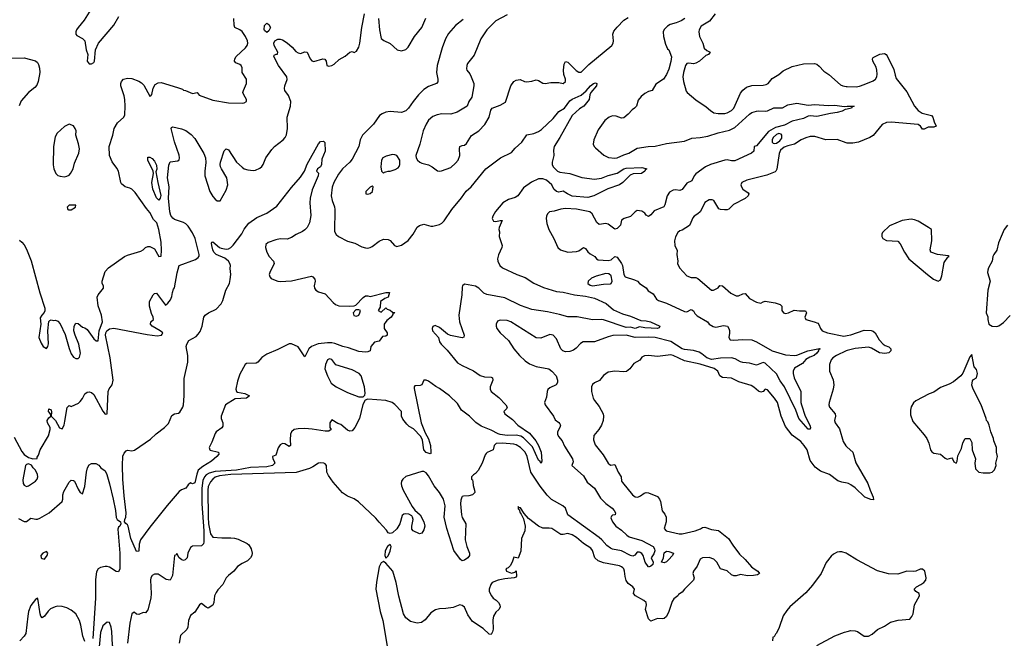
# Model space of a CAD drawing. Header units: inches. Extents: x 1384664 to 1536621, y 460766 to 646467.
# Tile 405 of 488: x 1442630 to 1451398, y 621332 to 626839. Entities that reach past the tile are written whole.
import ezdxf

# ---------------------------------------------------------------- set-up
doc = ezdxf.new("R2010")
doc.units = ezdxf.units.IN
doc.header["$MEASUREMENT"] = 0
doc.layers.add('B4642', color=7, linetype='Continuous')
doc.layers.add('B4652', color=7, linetype='Continuous')

msp = doc.modelspace()

# ---------------------------------------------------------------- linework, layer by layer
at = {"layer": 'B4642', "color": 5}
for points, elevation in [([(1442581.7, 623121.7), (1442650, 622994.8), (1442670, 622967.7), (1442710, 622940.7), (1442730, 622934.8), (1442748.7, 622931.3), (1442786, 622934), (1442786, 622946), (1442798, 622962), (1442814, 623010), (1442886.8, 623133.2), (1442902, 623190), (1442900.9, 623210), (1442877.6, 623250), (1442874, 623270), (1442890, 623294.8), (1442909, 623310), (1442906, 623330), (1442888.2, 623350), (1442890, 623376.3), (1442910, 623366), (1442913.7, 623346.3), (1442910.6, 623310), (1442950.2, 623270), (1442984.9, 623204.9), (1443010, 623197.1), (1443025.1, 623230), (1443033.5, 623266.5), (1443051.8, 623388.2), (1443070, 623404), (1443090, 623394.8), (1443153.4, 623426.6), (1443170, 623440.7), (1443190, 623468.2), (1443211, 623509), (1443230, 623522.4), (1443250, 623526.7), (1443270, 623521.3), (1443290, 623501.1), (1443370, 623353), (1443390, 623327.7), (1443409.3, 623330.7), (1443419.3, 623530), (1443426.1, 623553.9), (1443452.7, 623587.3), (1443461.3, 623630), (1443437.4, 623830), (1443395.4, 624030), (1443396.2, 624050), (1443405.6, 624070), (1443430, 624087.2), (1443470, 624093.8), (1443764.8, 624035.2), (1443854.8, 624025.2), (1443894, 624030), (1443900.2, 624039.8), (1443905.2, 624050), (1443882, 624070), (1443809.6, 624110), (1443796.2, 624130), (1443797.2, 624150), (1443821.2, 624170), (1443819.6, 624190), (1443804.9, 624224.9), (1443787.4, 624290), (1443787.6, 624330), (1443820.3, 624390), (1443830, 624400.8), (1443850, 624405.5), (1443910, 624320.3), (1443930, 624299.1), (1443950, 624314.4), (1443974.6, 624345.4), (1443984.9, 624375.1), (1443990, 624412), (1444000.2, 624439.8), (1444010, 624452), (1444033, 624587), (1444049.6, 624650), (1444196, 624704), (1444219.2, 624720.8), (1444227.3, 624732.7), (1444227.5, 624750), (1444193.1, 624890), (1444170, 624941.2), (1444130, 625001.4), (1444110, 625021.1), (1444090, 625032.7), (1444010, 625061.1), (1443993.3, 625073.3), (1443977, 625097), (1443967.6, 625127.6), (1443956.2, 625250), (1443960.9, 625350), (1443946.7, 625430), (1443957, 625543), (1443970, 625572.9), (1444038, 625582), (1444049.7, 625590.3), (1444054, 625610), (1444050, 625633.2), (1444008.3, 625751.7), (1443979.5, 625870), (1443981.6, 625878.4), (1443994, 625886), (1444070, 625867.4), (1444110, 625851.4), (1444157.4, 625817.4), (1444190, 625780.3), (1444269.2, 625649.2), (1444285.7, 625610), (1444289.1, 625569.1), (1444279.3, 625490), (1444279.3, 625450), (1444324.7, 625310), (1444350, 625265.5), (1444370, 625240.5), (1444390, 625225.5), (1444414.8, 625225.2), (1444470, 625322), (1444483.5, 625370), (1444473.7, 625430), (1444428.6, 625510), (1444419.2, 625530), (1444416.8, 625550), (1444419.1, 625570), (1444449.7, 625670.3), (1444458.9, 625681.1), (1444470, 625690.7), (1444490, 625680.7), (1444561.3, 625570), (1444610, 625524.9), (1444630, 625512.2), (1444662.5, 625502.5), (1444710, 625497), (1444730, 625500.3), (1444770, 625518.4), (1444787.2, 625532.8), (1444799.6, 625550), (1444822.6, 625610), (1444875.5, 625684.5), (1444899.7, 625710), (1444976.9, 625770), (1444994.7, 625790), (1445006.3, 625813.7), (1445016.4, 625870), (1445010.8, 625970), (1445040.5, 626070), (1445045.1, 626110), (1445025.3, 626165.3), (1444992.7, 626210), (1444987.9, 626227.9), (1444991.1, 626250), (1445012.1, 626307.9), (1445009.8, 626330), (1444935.4, 626430), (1444894, 626510), (1444896.4, 626523.6), (1444912.7, 626532.7), (1444927.3, 626532.7), (1444928.7, 626550), (1444895.8, 626610), (1444894.5, 626630), (1444903.1, 626650), (1444930, 626665.8), (1444950, 626667.1), (1444970, 626661.1), (1445013.3, 626633.3), (1445055.8, 626595.7), (1445090, 626556.9), (1445110, 626543.2), (1445130, 626538.9), (1445170, 626552.8), (1445188.8, 626548.8), (1445216.9, 626490), (1445232.1, 626472.1), (1445250, 626466.9), (1445330, 626490.3), (1445347.9, 626487.9), (1445360.7, 626470), (1445366.8, 626430), (1445384.1, 626424.1), (1445410, 626430.4), (1445430, 626442), (1445476.2, 626483.8), (1445530, 626515.8), (1445570, 626550.6), (1445590, 626554.8), (1445610, 626546.8), (1445630, 626558), (1445650, 626595.8), (1445659.4, 626630), (1445676.1, 626770), (1445700.1, 626890)], 740), ([(1443263.8, 626930), (1443204.8, 626835.2), (1443150.6, 626770), (1443137.3, 626750), (1443130.8, 626730), (1443131, 626710), (1443139.8, 626699.8), (1443190, 626671.3), (1443211, 626650), (1443222.8, 626570), (1443236, 626530), (1443231, 626470), (1443250, 626446), (1443270, 626446), (1443290, 626458), (1443296, 626470), (1443305.2, 626570), (1443332.7, 626630), (1443470, 626790.8), (1443513.5, 626866.5)], 780), ([(1448823.1, 626890), (1448772.7, 626827.3), (1448697.3, 626782.7), (1448681.3, 626750), (1448678.9, 626730), (1448683.2, 626690), (1448713.1, 626630), (1448726.1, 626586.1), (1448750, 626564), (1448778, 626550), (1448762.8, 626530), (1448740.7, 626519.3), (1448682.6, 626470), (1448650, 626450.9), (1448630, 626447.4), (1448590, 626452.7), (1448576, 626450), (1448570, 626448), (1448558, 626430), (1448540.2, 626370), (1448535.6, 626330), (1448540.3, 626290), (1448564.2, 626204.2), (1448572.7, 626190), (1448650, 626124.9), (1448743.6, 626063.6), (1448780.7, 626030), (1448810, 626010.5), (1448850, 626003.1), (1448910, 626004), (1448930, 626009.1), (1448969.5, 626030), (1448990, 626050.4), (1449050, 626184.6), (1449070, 626211.4), (1449102.7, 626237.3), (1449150, 626253.8), (1449250, 626256.1), (1449278.3, 626261.7), (1449294.7, 626270), (1449330, 626317), (1449389.8, 626350.2), (1449430, 626383.6), (1449510, 626422), (1449610, 626444.7), (1449708.9, 626448.9), (1449730, 626442), (1449750, 626426.7), (1449790, 626382), (1449835.5, 626350), (1449940.4, 626260.4), (1449958.8, 626250), (1449990, 626243.9), (1450000, 626243.6)], 780), ([(1442630, 624875.8), (1442650, 624859), (1442670, 624833.4), (1442690, 624795.8), (1442731.6, 624691.6), (1442809, 624409), (1442852.9, 624270), (1442853.8, 624246.2), (1442848.8, 624231.2), (1442828.2, 624210), (1442813.8, 624186.2), (1442818, 624130), (1442802, 624010), (1442820.2, 623960.3), (1442840.7, 623930), (1442870, 623910.7), (1442881.6, 623930), (1442885.6, 623954.4), (1442881, 624070), (1442890, 624152), (1442898, 624162), (1442910, 624166.8), (1442930, 624160.7), (1442950, 624162.8), (1442970, 624154), (1442990, 624130.6), (1443036.4, 624036.4), (1443070, 623910.6), (1443090, 623864.4), (1443110, 623834.9), (1443130, 623822.4), (1443150, 623821.6), (1443164, 623836), (1443171.4, 623870), (1443156.5, 623950), (1443123.5, 624030), (1443113, 624070), (1443114, 624110), (1443130, 624138.8), (1443150, 624133.4), (1443190, 624100.7), (1443210, 624096), (1443230, 624082), (1443290, 623999.5), (1443310, 623979.5), (1443330, 623978.8), (1443339, 624070), (1443368.7, 624150), (1443358.4, 624210), (1443329.1, 624290.9), (1443318.8, 624370), (1443328.9, 624391.1), (1443375.6, 624450), (1443377.2, 624470), (1443365.2, 624490), (1443365.2, 624510), (1443390, 624598), (1443422, 624630), (1443564, 624730), (1443590, 624744), (1443710, 624778.8), (1443730, 624791), (1443750, 624811.3), (1443770, 624821), (1443790, 624821), (1443830, 624798.8), (1443870, 624730.8), (1443890, 624734.8), (1443893.7, 624786.3), (1443890, 624859), (1443870, 624971.8), (1443850.9, 625030), (1443821, 625061), (1443790, 625122.6), (1443759.3, 625159.3), (1443660, 625300), (1443630, 625329.7), (1443610, 625339.6), (1443569.7, 625349.7), (1443537.5, 625377.5), (1443529.7, 625390), (1443511.1, 625490), (1443496.6, 625516.6), (1443453.1, 625573.1), (1443429.8, 625630), (1443427.8, 625710), (1443459.8, 625810), (1443472.3, 625870), (1443500.3, 625919.7), (1443558, 625970), (1443567.5, 625992.5), (1443569.7, 626070), (1443565.7, 626130), (1443560.4, 626160.4), (1443529.6, 626250), (1443529.6, 626270.4), (1443536, 626290), (1443555.3, 626310), (1443590, 626317.1), (1443630, 626315.5), (1443690, 626292.4), (1443715.8, 626275.8), (1443735, 626255), (1443790, 626159.1), (1443798.4, 626161.6), (1443807.3, 626172.7), (1443819.8, 626230), (1443838, 626262), (1443862.4, 626277.6), (1443890, 626281.4), (1444035.9, 626235.9), (1444079.2, 626219.2), (1444090, 626210.5), (1444107.7, 626207.7), (1444170, 626182), (1444210, 626191), (1444227.5, 626167.5), (1444350, 626123.5), (1444490, 626098.4), (1444610, 626095.8), (1444630, 626098.4), (1444649.3, 626110), (1444649.6, 626130), (1444625.6, 626170), (1444618.7, 626190), (1444623, 626210), (1444649.7, 626270), (1444651.1, 626310), (1444612.8, 626370), (1444611, 626410), (1444603, 626430), (1444590, 626440.4), (1444554.2, 626454.2), (1444542.3, 626470), (1444545.8, 626490), (1444558.4, 626510), (1444641.6, 626590), (1444656.5, 626610), (1444662.6, 626630), (1444659.1, 626650), (1444640.2, 626690), (1444610, 626735.1), (1444590, 626749.8), (1444545.6, 626770), (1444538.7, 626790), (1444538, 626850)], 760), ([(1446579.9, 626840.1), (1446510, 626786), (1446450, 626717.4), (1446421.6, 626670), (1446391.3, 626588.7), (1446346.4, 626430), (1446342.8, 626370), (1446354.9, 626310), (1446354.1, 626285.9), (1446340.7, 626270), (1446270, 626243.8), (1446230, 626218), (1446180.7, 626170), (1446133.6, 626110), (1446094, 626050), (1446070, 626028), (1446030, 626013), (1445930, 626020.4), (1445890, 626015.6), (1445858, 626002), (1445834.8, 625985.2), (1445781.1, 625910), (1445682.3, 625810), (1445661.5, 625770), (1445649.1, 625710), (1445590, 625598.7), (1445570, 625569.7), (1445503.7, 625510), (1445470, 625462.7), (1445428.8, 625390), (1445413.2, 625346.8), (1445404.7, 625270), (1445413, 625230), (1445434, 625174), (1445436.9, 625150), (1445432.2, 624952.2), (1445447.2, 624927.2), (1445470, 624908.2), (1445550, 624868.2), (1445616, 624850), (1445677.1, 624817.1), (1445710, 624806.8), (1445730, 624804.9), (1445750, 624810.6), (1445770, 624820.5), (1445832.2, 624867.8), (1445870, 624884.9), (1445910, 624882), (1445930, 624872.4), (1445967.6, 624827.6), (1445990, 624820.4), (1446030, 624833.1), (1446090, 624874.4), (1446134.2, 624930), (1446168.8, 624991.2), (1446190, 625008.4), (1446230, 625018.4), (1446290, 625000.4), (1446310, 625000.5), (1446370, 625017.1), (1446390, 625028.2), (1446410, 625048), (1446479.3, 625150), (1446565.9, 625254.1), (1446606.5, 625313.5), (1446650.8, 625350), (1446779.7, 625510), (1446911.8, 625610), (1447010, 625656.4), (1447043.5, 625696.5), (1447100.7, 625750), (1447147.3, 625812.7), (1447210, 625824.5), (1447250, 625843.5), (1447277.1, 625862.9), (1447382, 625958), (1447430, 626021.3), (1447480.4, 626050), (1447530, 626117.6), (1447550, 626132.2), (1447631.5, 626168.5), (1447674.5, 626205.5), (1447713.6, 626250), (1447739.5, 626270), (1447756.7, 626276.7), (1447770.4, 626270.4), (1447765.5, 626250), (1447717.3, 626190), (1447708.5, 626171.5), (1447700.7, 626130), (1447653, 626070), (1447615.1, 626044.9), (1447550, 625985.6), (1447441.1, 625790), (1447390.3, 625710), (1447383, 625677), (1447387, 625630), (1447370.4, 625570), (1447372.4, 625550), (1447381.3, 625530), (1447419.5, 625490), (1447440.4, 625480.4), (1447530, 625468.4), (1447635.6, 625435.6), (1447750, 625419.1), (1447810, 625427.1), (1447870, 625451.6), (1447950, 625473.7), (1448009.8, 625510), (1448030, 625517.3), (1448170, 625523.9), (1448214, 625510), (1448200.6, 625499.4), (1448196.4, 625490), (1448167.7, 625470), (1448094.5, 625465.5), (1448066.3, 625453.7), (1448002, 625390), (1447970.6, 625369.4), (1447866.4, 625333.6), (1447743.2, 625270), (1447690, 625256.9), (1447550, 625268.7), (1447507.7, 625287.7), (1447470, 625312.3), (1447430, 625302.9), (1447410, 625308.4), (1447387.8, 625330), (1447369.8, 625370), (1447322.5, 625410), (1447290, 625423.8), (1447250, 625423.7), (1447186.6, 625393.4), (1447116.7, 625343.3), (1447066.7, 625270), (1447043.8, 625256.2), (1446981.7, 625238.3), (1446932.1, 625207.9), (1446868.1, 625132), (1446843, 625090), (1446838.2, 625070), (1446850, 625046.2), (1446870, 625043.2), (1446910, 625052.8), (1446926.8, 625050), (1446899.6, 624990), (1446897.6, 624970), (1446902, 624950), (1446898.8, 624910), (1446928, 624830), (1446924.9, 624810), (1446893.1, 624746.9), (1446883.7, 624710), (1446887, 624690), (1446905.7, 624650), (1446930, 624630.3), (1447057.1, 624570), (1447130, 624543), (1447210, 624494.3), (1447295.4, 624455.4), (1447410, 624420.9), (1447470, 624413.2), (1447570, 624388.5), (1447670, 624377.1), (1447750, 624359.1), (1447852.7, 624312.7), (1447917.6, 624257.6), (1447999.5, 624219.5), (1448070, 624201.3), (1448162.4, 624162.4), (1448210, 624158.8), (1448248.5, 624150), (1448330.3, 624109.7), (1448324.7, 624095.3), (1448310.7, 624089.3), (1448196.8, 624096.8), (1448150, 624104.5), (1448110, 624089.7), (1448070, 624101.2), (1448030, 624099.7), (1447830, 624168.5), (1447810, 624171.3), (1447730, 624165.8), (1447593.1, 624193.1), (1447510, 624193.8), (1447435.9, 624215.9), (1447330, 624239.3), (1447190, 624258.3), (1447090, 624294.7), (1446950, 624361.9), (1446790, 624391.7), (1446764.4, 624404.4), (1446718.3, 624450), (1446690, 624466.3), (1446590, 624485.1), (1446573, 624470), (1446570, 624458), (1446566.7, 624390), (1446541, 624210), (1446545.4, 624150), (1446588, 624032), (1446585.8, 624014.2), (1446570, 624006.6), (1446466.3, 624026.3), (1446440.1, 624040.1), (1446370, 624098), (1446330, 624115.3), (1446310, 624108), (1446302.8, 624090), (1446304.9, 624070), (1446358.8, 624010), (1446370, 623972), (1446384, 623950), (1446437.5, 623897.5), (1446530, 623785.7), (1446570, 623759.3), (1446672, 623712), (1446730.4, 623670.4), (1446770, 623658.4), (1446830, 623656), (1446840.5, 623650), (1446843.6, 623630), (1446819.7, 623570), (1446819.2, 623550), (1446830, 623530.4), (1446896.1, 623476.1), (1446959.5, 623410), (1446970.5, 623390), (1446965.2, 623374.8), (1446941, 623350), (1446951, 623330), (1447018.9, 623278.9), (1447066.4, 623230), (1447170, 623158.6), (1447227.1, 623090), (1447251.3, 623050), (1447274, 622990), (1447280.7, 622910), (1447274, 622890), (1447269.8, 622889.8), (1447264.9, 622904.9), (1447250, 622919.3), (1447196.9, 623036.9), (1447117.1, 623117.1), (1447092.2, 623132.2), (1447050, 623141.9), (1446970, 623137.2), (1446910, 623145.4), (1446890, 623152.2), (1446830, 623186), (1446739.8, 623219.8), (1446692.8, 623252.8), (1446636.5, 623310), (1446563.6, 623363.6), (1446530, 623423.2), (1446458.2, 623490), (1446370, 623556), (1446334.5, 623574.5), (1446270, 623622.4), (1446248.6, 623631.4), (1446230, 623629), (1446210, 623589.4), (1446196.5, 623583.5), (1446150, 623578.4), (1446143.1, 623570), (1446143, 623557), (1446206.7, 623250), (1446242.2, 623162.2), (1446270, 623107.7), (1446287.2, 623050), (1446292.1, 622987.9), (1446290, 622978), (1446284.7, 622975.3), (1446250, 622985.7), (1446230, 623009.5), (1446216.4, 623096.4), (1446202.3, 623130), (1446136.2, 623196.2), (1446098.9, 623218.9), (1446078, 623238), (1446042.7, 623282.7), (1446029, 623310), (1446029.3, 623350), (1445970, 623413.7), (1445946, 623430), (1445890, 623448.3), (1445730, 623462), (1445707.9, 623452.1), (1445686.1, 623413.9), (1445657.6, 623290), (1445615.3, 623210), (1445590, 623179.7), (1445570, 623176.9), (1445550, 623185.1), (1445490, 623235.3), (1445464, 623244), (1445410, 623278), (1445392, 623250), (1445392, 623210), (1445404.7, 623190), (1445383.5, 623176.5), (1445350, 623175.1), (1445234.1, 623194.1), (1445170, 623199.5), (1445110, 623196.5), (1445074.9, 623190), (1445050, 623170.8), (1445043.2, 623150), (1445039.6, 623099.6), (1445042.8, 623050), (1445030, 623040.9), (1444990, 623064.4), (1444970, 623066), (1444950, 623053), (1444932.8, 623027.2), (1444910, 622963.7), (1444881, 622950), (1444883, 622930), (1444896.3, 622910), (1444901.6, 622890), (1444880.5, 622870), (1444830, 622859.1), (1444686.3, 622853.7), (1444560.4, 622830), (1444370, 622815.9), (1444317.6, 622802.4), (1444290, 622786.4), (1444275.3, 622770), (1444261.8, 622738.2), (1444250.9, 622669.1), (1444252.1, 622530), (1444270.1, 622289.9), (1444270.1, 622189.9), (1444266.4, 622173.6), (1444250, 622154), (1444170, 622152.3), (1444150, 622141.2), (1444127.3, 622090), (1444120.5, 622050), (1444104.7, 622030), (1444090, 622025.6), (1444075.3, 622030), (1444049.4, 622049.4), (1444030, 622086), (1444024.7, 622075.3), (1444010, 622068), (1443990.2, 621889.8), (1443970, 621849.3), (1443934.5, 621854.5), (1443864, 621904), (1443830, 621902.7), (1443810, 621892.7), (1443798.8, 621870), (1443795.5, 621850), (1443801.3, 621730), (1443798, 621690), (1443770, 621586.6), (1443750, 621558), (1443730, 621562), (1443690, 621543.6), (1443670, 621548), (1443650, 621565.4), (1443629.7, 621550.3), (1443611.6, 621468.4), (1443591.7, 621288.3)], 740), ([(1445825, 626850), (1445834.7, 626750), (1445850, 626671), (1445873.7, 626653.7), (1445930, 626626), (1445990.5, 626570.5), (1446030, 626560.7), (1446070, 626573), (1446090, 626594.9), (1446146.2, 626690), (1446209.8, 626770), (1446246.6, 626853.4)], 740), ([(1446970, 626881.3), (1446870, 626829.6), (1446790, 626749.6), (1446737, 626670), (1446676.3, 626523.7), (1446619.1, 626450), (1446610.7, 626430), (1446610, 626402), (1446613.4, 626390), (1446638, 626358), (1446651.5, 626331.5), (1446673.4, 626270), (1446674.9, 626250), (1446657.1, 626150), (1446630.6, 626110), (1446614, 626070), (1446525.1, 626014.9), (1446470, 625998.7), (1446390, 626000.7), (1446346.9, 625993.1), (1446310, 625978), (1446270, 625943.7), (1446248.8, 625910), (1446222.4, 625850), (1446192.7, 625730), (1446158.8, 625630), (1446161, 625610), (1446171.3, 625590), (1446192, 625570), (1446210, 625561), (1446270, 625547.7), (1446302.8, 625530), (1446350, 625494), (1446370, 625490.7), (1446386.3, 625493.7), (1446470, 625524), (1446510, 625560.7), (1446533.6, 625590), (1446549.7, 625630.3), (1446546.3, 625690), (1446550, 625710.6), (1446570, 625720.5), (1446590, 625723), (1446610, 625738), (1446653.1, 625806.9), (1446718, 625850), (1446772.5, 625907.5), (1446809.6, 625970), (1446826.6, 626033.4), (1446837.2, 626050), (1446910, 626077.6), (1446956.3, 626103.7), (1447002.4, 626250), (1447030, 626290.3), (1447050, 626302), (1447087.9, 626307.9), (1447124.7, 626290), (1447147, 626287), (1447189.5, 626290.5), (1447230, 626302.8), (1447250, 626298.8), (1447290, 626274), (1447310, 626270.7), (1447361.2, 626278.8), (1447430, 626279.3), (1447470, 626270.6), (1447490.9, 626290), (1447489.6, 626310), (1447475.4, 626350), (1447473.3, 626390), (1447477.8, 626442.2), (1447490, 626466), (1447510, 626459.7), (1447530, 626444.2), (1447585.7, 626385.7), (1447610, 626373), (1447630, 626372.1), (1447698.9, 626441.1), (1447902.1, 626610), (1447914.9, 626630), (1447918.9, 626650), (1447912.8, 626710), (1447922.3, 626737.8), (1447950, 626773.4), (1448010, 626833.4), (1448050, 626859.1)], 760), ([(1448553.4, 626850), (1448520.5, 626830), (1448476.3, 626810), (1448423.5, 626796.5), (1448398.6, 626781.4), (1448369.3, 626750.7), (1448359.6, 626730), (1448362.6, 626690), (1448381.4, 626621.4), (1448400.2, 626580.2), (1448410, 626570.3), (1448433, 626507), (1448430, 626468), (1448410, 626398), (1448390.4, 626350), (1448362, 626310), (1448296.3, 626263.7), (1448261, 626210), (1448230, 626201), (1448197.4, 626182.6), (1448164, 626156), (1448138, 626122), (1448123.1, 626070), (1448106, 626050), (1448084.1, 626035.9), (1448050, 625999.1), (1448010, 625966.3), (1447990, 625961.3), (1447940.7, 625980.7), (1447910, 625983.2), (1447878, 625970), (1447839.8, 625940.2), (1447782.8, 625857.2), (1447743.8, 625770), (1447735.5, 625730), (1447744.9, 625710), (1447757.2, 625697.2), (1447833, 625633), (1447873, 625613), (1447930, 625605.2), (1447950, 625609), (1448010, 625636.5), (1448053.2, 625650), (1448130, 625695.5), (1448228, 625710), (1448288.3, 625711.7), (1448390, 625735.5), (1448550, 625758.3), (1448616.9, 625783.1), (1448690, 625789.5), (1448758.5, 625801.5), (1448850, 625831.8), (1448950, 625854.6), (1448999.5, 625880.5), (1449130, 625998.2), (1449150, 626011.5), (1449190, 626024.9), (1449210, 626029.1), (1449270, 626024.9), (1449290, 626029.2), (1449345.8, 626054.2), (1449424.1, 626055.9), (1449470, 626080.4), (1449550, 626094.6), (1449650, 626079.2), (1449710, 626083.2), (1449830, 626074.8), (1449890, 626078), (1449972.5, 626067.5), (1450000, 626068.3)], 760), ([(1442550, 626496.5), (1442670, 626499.5), (1442770, 626474), (1442790, 626457.3), (1442799.2, 626439.2), (1442806.9, 626406.9), (1442808.5, 626370), (1442794.4, 626290), (1442783.1, 626256.9), (1442764.5, 626235.5), (1442710, 626189.6), (1442644.7, 626115.3), (1442626.3, 626073.7)], 760), ([(1450000, 626043.2), (1449980.3, 626039.7), (1449954.3, 626025.7), (1449910, 626011.5), (1449850, 626003.8), (1449730, 625978.1), (1449670, 625983.8), (1449650, 625979.3), (1449610, 625958.6), (1449510, 625935.9), (1449439.8, 625900.2), (1449359.4, 625880.6), (1449297.4, 625842.6), (1449190, 625716), (1449172, 625710), (1449168.9, 625670), (1449147.7, 625650), (1448997.2, 625582.8), (1448970, 625581.3), (1448931.4, 625591.4), (1448910, 625587.8), (1448782.4, 625550), (1448737, 625530), (1448652.2, 625467.8), (1448637.5, 625450), (1448614.1, 625405.9), (1448570, 625382.4), (1448530, 625328), (1448510, 625319.7), (1448470, 625325.1), (1448450, 625322.4), (1448417.2, 625302.8), (1448397, 625270), (1448374.9, 625190), (1448366, 625174), (1448281.3, 625138.7), (1448250, 625102.9), (1448230, 625087), (1448210, 625098), (1448195.8, 625115.8), (1448170, 625133.6), (1448130, 625139.6), (1448110, 625127.3), (1448070, 625086.6), (1448012, 625070), (1447990, 625054), (1447980.7, 625010), (1447950, 624980.7), (1447930, 624974.5), (1447870, 625018.7), (1447850, 625023.6), (1447790, 625015.1), (1447770, 625033), (1447729.1, 625110), (1447708.6, 625130), (1447590, 625152.7), (1447490, 625158), (1447450, 625153.2), (1447390, 625133.7), (1447347.7, 625130), (1447329.1, 625110.9), (1447322.4, 625090), (1447319.5, 625070), (1447324.8, 625024.8), (1447341.3, 624970), (1447387.4, 624890), (1447423.7, 624810), (1447446, 624790), (1447510, 624770.3), (1447590, 624776), (1447610, 624782.6), (1447650, 624811.3), (1447670, 624802.4), (1447690, 624772.4), (1447710, 624753.7), (1447751, 624730), (1447766, 624710), (1447782.4, 624702.4), (1447870, 624694), (1447898, 624702), (1447930, 624731.3), (1447950, 624726), (1447990.6, 624670), (1447998, 624650), (1448008.8, 624570), (1448023, 624550), (1448103.9, 624523.9), (1448130.7, 624510), (1448150.6, 624490), (1448210, 624453), (1448226.1, 624426.1), (1448270, 624398.7), (1448300.3, 624350), (1448318.4, 624338.4), (1448390, 624314.2), (1448550, 624240.1), (1448570, 624238.9), (1448610, 624258.5), (1448616, 624256), (1448630, 624247), (1448642.4, 624222.4), (1448661.8, 624201.8), (1448755.8, 624150), (1448770.4, 624130), (1448806.5, 624106.5), (1448830, 624103.2), (1448896.9, 624116.9), (1448931.7, 624111.7), (1448945.5, 624090), (1448950, 624072), (1448952, 624048), (1448944.9, 624010), (1448956, 623990), (1448990, 623985.1), (1449067.2, 623992.8), (1449150, 623990.1), (1449190, 623972), (1449330, 623890.8), (1449450, 623854.8), (1449529.2, 623850.8), (1449550, 623853.9), (1449649, 623891), (1449753.1, 623913.1), (1449757.1, 623910), (1449743.6, 623896.4), (1449744, 623890), (1449730, 623869.2), (1449705.7, 623850), (1449664.9, 623835.1), (1449630, 623815.1), (1449601.5, 623778.5), (1449530, 623736.9), (1449517.8, 623710), (1449517.1, 623690), (1449527.6, 623650), (1449584.8, 623530), (1449586.4, 623430), (1449591.5, 623410), (1449625, 623310), (1449666.9, 623230), (1449672.8, 623210), (1449670, 623194), (1449650, 623195.4), (1449568.8, 623290), (1449541.6, 623361.6), (1449441.4, 623570), (1449403, 623623), (1449370, 623686), (1449270, 623781.4), (1449250, 623786.3), (1449190, 623762.8), (1449130, 623780.4), (1449070, 623786.9), (1449050, 623793.1), (1449000.8, 623820.8), (1448970, 623828.6), (1448870, 623826.6), (1448790, 623815.4), (1448750, 623829.1), (1448706, 623866), (1448680, 623880), (1448630, 623894.3), (1448550, 623903.7), (1448530, 623909.9), (1448430, 623975.2), (1448290, 624009.5), (1448230, 624013.3), (1448110, 624008.6), (1448029.8, 624030.2), (1447912.8, 624027.2), (1447870, 624016.8), (1447750, 623972.8), (1447649.1, 623970.9), (1447623.2, 623956.8), (1447586.2, 623913.8), (1447562.8, 623897.2), (1447530, 623883.9), (1447490, 623881.5), (1447466.6, 623890), (1447448.4, 623908.4), (1447410, 623999.3), (1447382, 624030), (1447350, 624036), (1447270, 624003.6), (1447230, 624008.2), (1447002.7, 624150), (1446970, 624161.1), (1446910, 624165.1), (1446885.7, 624154.3), (1446873, 624130), (1446872.7, 624110), (1446879.3, 624090), (1446910, 624050.6), (1446982.5, 623982.5), (1447030.4, 623910), (1447080.3, 623850), (1447130, 623802.3), (1447170, 623774.6), (1447230, 623750.3), (1447341, 623730), (1447370, 623710.6), (1447407.3, 623670), (1447420.5, 623630), (1447418.8, 623610), (1447406, 623590), (1447350, 623562.7), (1447332.7, 623547.3), (1447326.4, 623530), (1447320.9, 623479.1), (1447304.9, 623430), (1447310.8, 623410), (1447383, 623310), (1447397.6, 623277.6), (1447432.4, 623252.4), (1447440.9, 623240.9), (1447444.9, 623230), (1447440.7, 623210), (1447420.5, 623170), (1447418, 623150), (1447427.2, 623127.2), (1447459.7, 623090), (1447482.6, 623042.6), (1447551.5, 622930), (1447558, 622902), (1447546.8, 622870), (1447650, 622779.1), (1447682.6, 622722.6), (1447750.2, 622670), (1447801, 622581), (1447850, 622532), (1447906.8, 622490), (1447922.8, 622470), (1447934.8, 622450), (1447932, 622430), (1447910, 622429), (1447900.5, 622419.5), (1447895.3, 622404.7), (1447908.4, 622370), (1447938.7, 622330), (1447990, 622294.6), (1448035.3, 622250), (1448056.6, 622236.6), (1448170, 622203), (1448270, 622149.2), (1448282, 622130), (1448284.7, 622110), (1448275.9, 622084.1), (1448252.7, 622050), (1448272.4, 622010), (1448267.2, 621990), (1448250, 621975.1), (1448230, 621966.6), (1448227.3, 621970), (1448200.3, 622010), (1448181.8, 622070), (1448170, 622087.4), (1448156.6, 622096.6), (1448150, 622100.2), (1448130, 622098), (1448107.8, 622072.2), (1448090, 622063.1), (1448070, 622068.9), (1447990, 622110.9), (1447910, 622124.7), (1447890, 622134.5), (1447859.2, 622159.2), (1447814.1, 622210), (1447790, 622229.9), (1447509.9, 622429.9), (1447490, 622492), (1447467, 622510), (1447366.4, 622566.4), (1447326.8, 622606.8), (1447265.3, 622685.3), (1447182.4, 622810), (1447149.9, 622950), (1447130, 622989.9), (1447090, 623031.5), (1447050, 623055.7), (1447030, 623061.2), (1446929.5, 623070.5), (1446874.1, 623065.9), (1446856.4, 623050), (1446845.5, 623010), (1446793.3, 622986.7), (1446782.9, 622977.1), (1446774, 622966), (1446748.3, 622891.7), (1446713.2, 622826.8), (1446690, 622798), (1446671.6, 622788.4), (1446654, 622770), (1446654, 622750), (1446662, 622742), (1446666, 622726), (1446667.5, 622692.5), (1446681.6, 622650), (1446683, 622630), (1446661, 622610), (1446630, 622601.3), (1446581.6, 622598.4), (1446570, 622596), (1446566, 622590), (1446557.7, 622562.3), (1446554.9, 622530), (1446564.4, 622430), (1446570, 622407.6), (1446601.6, 622350), (1446598.5, 622210), (1446613.4, 622150), (1446636.8, 622090), (1446635.2, 622070), (1446620.7, 622050), (1446590, 622027.6), (1446570, 622021), (1446554.6, 622034.5), (1446494.9, 622114.9), (1446432.8, 622310), (1446411.2, 622410), (1446419.2, 622510), (1446404.1, 622570), (1446370, 622628.7), (1446320.5, 622690), (1446270, 622778), (1446250, 622804.2), (1446230, 622816.3), (1446210, 622816.3), (1446068, 622772), (1446040.8, 622750), (1446030.2, 622730), (1446027.5, 622710), (1446029.3, 622690), (1446044.1, 622650), (1446125.3, 622505.3), (1446150, 622473.1), (1446196, 622430), (1446229, 622370), (1446236.9, 622330), (1446230, 622299), (1446212.6, 622267.4), (1446190, 622262), (1446134, 622290), (1446122.9, 622302.9), (1446121.1, 622330), (1446134.7, 622390), (1446129.3, 622409.3), (1446121.2, 622421.2), (1446096.3, 622436.3), (1446070, 622441.4), (1446050, 622437.8), (1446036.1, 622423.9), (1446014.8, 622350), (1445990, 622305.4), (1445950, 622272.4), (1445930, 622266.2), (1445911.2, 622271.2), (1445895.4, 622295.4), (1445830, 622364.7), (1445801.7, 622401.8), (1445647.7, 622547.7), (1445610, 622575), (1445550, 622596.2), (1445506.1, 622626.1), (1445422.9, 622722.9), (1445380.1, 622780.1), (1445364.5, 622810), (1445363.4, 622870), (1445350, 622885.2), (1445338.9, 622890), (1445310, 622894.2), (1445290, 622891.1), (1445242, 622858), (1445210, 622843), (1445091.2, 622808.8), (1444510, 622789.2), (1444410, 622779.1), (1444370, 622765.7), (1444348.8, 622750), (1444330, 622725.7), (1444310, 622684.5), (1444304.6, 622650), (1444308.6, 622410), (1444312.6, 622350), (1444330, 622262.8), (1444350, 622233.4), (1444430, 622225.5), (1444510, 622228), (1444543.4, 622223.4), (1444574.6, 622214.6), (1444655.9, 622175.9), (1444670, 622164.7), (1444691.3, 622130), (1444701, 622090), (1444696, 622070), (1444686, 622050), (1444657.5, 622022.5), (1444610, 621999.3), (1444570, 621972.7), (1444536.3, 621930), (1444490, 621892), (1444470.3, 621869.7), (1444439.5, 621810), (1444395, 621765), (1444378.6, 621741.4), (1444366.4, 621710), (1444357.8, 621650), (1444350, 621626), (1444310, 621599.3), (1444290, 621609.4), (1444250, 621640.9), (1444242.4, 621637.6), (1444230, 621629.4), (1444190, 621563.7), (1444150, 621536), (1444132.4, 621490), (1444126.7, 621430), (1444117.6, 621410), (1444062.2, 621357.8), (1444051.7, 621290)], 760), ([(1450000, 625741), (1449990, 625743.1), (1449910, 625771.2), (1449810, 625769), (1449710, 625799.3), (1449670, 625799.1), (1449630, 625788.4), (1449590, 625769.8), (1449529.4, 625730.6), (1449470, 625716), (1449437, 625703), (1449403.6, 625676.4), (1449392.5, 625647.5), (1449372.5, 625507.5), (1449364.9, 625490), (1449356.2, 625483.8), (1449284.6, 625455.4), (1449104.9, 625410), (1449061.3, 625390), (1449050.4, 625370), (1449057.1, 625350), (1449070.6, 625330), (1449117.4, 625297.4), (1449123, 625290), (1449118.4, 625270), (1449090, 625246.2), (1448985.9, 625194.1), (1448946.3, 625153.7), (1448930, 625146.6), (1448906.1, 625146.1), (1448869.6, 625149.6), (1448856.6, 625156.6), (1448811.6, 625230), (1448796, 625236), (1448770, 625234.2), (1448730, 625211), (1448705, 625155), (1448688.9, 625130), (1448670.2, 625109.8), (1448634.9, 625090), (1448623.5, 625076.5), (1448607.8, 625032.2), (1448593.3, 625006.7), (1448530, 624966), (1448510, 624960.9), (1448490, 624943.7), (1448470, 624905.2), (1448460.4, 624870), (1448465.5, 624830), (1448484.1, 624784.1), (1448483, 624750), (1448490.5, 624690), (1448488, 624670), (1448504.9, 624630), (1448570, 624560.3), (1448610, 624544.7), (1448650, 624543.1), (1448670, 624536), (1448790, 624431), (1448808.7, 624431.3), (1448848.9, 624451.1), (1448866.3, 624473.7), (1448889.4, 624470.6), (1448963.8, 624403.8), (1449010, 624380.3), (1449030, 624381.1), (1449070, 624399.3), (1449090, 624400.7), (1449130, 624356), (1449190, 624324), (1449230, 624316), (1449251.9, 624328.1), (1449270, 624332), (1449357.7, 624317.7), (1449403.1, 624303.1), (1449417.1, 624290), (1449418.4, 624250), (1449430.8, 624230), (1449450, 624224.4), (1449476, 624230), (1449526.7, 624253.3), (1449574, 624246), (1449627.1, 624247.1), (1449636.3, 624230), (1449622.8, 624190), (1449631.3, 624170), (1449706, 624150), (1449736.5, 624136.5), (1449746.7, 624126.7), (1449760.5, 624090), (1449777.3, 624070), (1449824.7, 624050), (1449970, 624022.6), (1450000, 624027.9)], 780), ([(1450000, 622711.8), (1449950, 622721.8), (1449914.7, 622734.7), (1449842, 622790), (1449760.3, 622820.3), (1449714.3, 622854.3), (1449670, 622916.3), (1449641.6, 623010), (1449617, 623050), (1449585.2, 623085.2), (1449510, 623141.8), (1449450, 623216.9), (1449411.4, 623310), (1449378.3, 623430), (1449351.1, 623471.1), (1449290, 623543.6), (1449270, 623549.5), (1449250.2, 623529.8), (1449230, 623523.5), (1449210, 623532.1), (1449169, 623569), (1449143.4, 623583.4), (1449034.1, 623614.1), (1448970, 623648.5), (1448890, 623654.8), (1448865.1, 623670), (1448845.7, 623710), (1448813.8, 623733.8), (1448688.4, 623771.6), (1448550, 623802.4), (1448450, 623850.6), (1448430, 623855.5), (1448310, 623841), (1448230, 623848.4), (1448193.8, 623846.2), (1448170, 623836), (1448151.6, 623808.4), (1448100.2, 623779.7), (1448063, 623730), (1448032.3, 623707.7), (1448010, 623703.5), (1447930, 623711.2), (1447870, 623702.4), (1447828.1, 623671.9), (1447794.2, 623625.8), (1447750, 623606.9), (1447730, 623591.5), (1447720.9, 623570), (1447721.1, 623530), (1447738.4, 623470), (1447748.4, 623450), (1447790, 623396.3), (1447824.6, 623330), (1447828.9, 623310), (1447824.9, 623270), (1447811.5, 623230), (1447787.4, 623190), (1447743.5, 623136.5), (1447740.2, 623100.2), (1447755.4, 623055.4), (1447826, 622966), (1447870, 622890.6), (1447890, 622874.8), (1447930, 622880.7), (1447958.6, 622810), (1447986.4, 622770), (1447990.7, 622730), (1447998, 622718), (1448087, 622610), (1448110, 622592.2), (1448133.2, 622590), (1448158.2, 622601.8), (1448190, 622624.9), (1448210, 622630.8), (1448230, 622627.7), (1448310, 622594), (1448328.4, 622570), (1448335.3, 622550), (1448350, 622466), (1448376.1, 622436.1), (1448386.4, 622410), (1448387.6, 622370), (1448370.4, 622310), (1448386.8, 622290), (1448503, 622263), (1448530, 622262.3), (1448646, 622290), (1448693.7, 622306.3), (1448710, 622319.3), (1448730, 622322), (1448790, 622299.3), (1448853.3, 622293.3), (1448941.4, 622221.4), (1448980.1, 622160.1), (1449041.2, 622081.2), (1449090, 622034.9), (1449148.3, 621968.3), (1449169.6, 621949.6), (1449203.2, 621930), (1449218, 621910), (1449201.4, 621898.6), (1449164.7, 621890), (1449110, 621889.1), (1449050, 621899.8), (1449010, 621888.5), (1448990, 621888.6), (1448970, 621898.3), (1448930, 621931.6), (1448871, 621951), (1448838.2, 622010), (1448810, 622036), (1448770, 622050.9), (1448710, 622049.4), (1448690, 622036), (1448664.3, 621975.7), (1448630.4, 621930), (1448624.4, 621910), (1448635.5, 621870), (1448630.4, 621850), (1448550.4, 621770), (1448530, 621744), (1448498, 621722), (1448490.8, 621710), (1448456.1, 621683.9), (1448441.1, 621658.9), (1448411.3, 621570), (1448390, 621525.6), (1448370, 621509.6), (1448350, 621504.5), (1448310, 621509.5), (1448250, 621486), (1448230, 621504.5), (1448202, 621590), (1448211, 621630), (1448209.6, 621650), (1448188.5, 621668.5), (1448113.3, 621710), (1448096.2, 621730), (1448103.7, 621770), (1448089.4, 621790), (1448050, 621819.6), (1448030, 621847), (1448021.4, 621881.4), (1448016.7, 621930), (1448010.5, 621950), (1448000.2, 621960.2), (1447990, 621969.1), (1447970, 621976.1), (1447830, 622002.6), (1447781.8, 622021.8), (1447751.9, 622050), (1447730, 622114), (1447715.9, 622135.9), (1447650, 622176.5), (1447590, 622229), (1447550, 622253.5), (1447510, 622266.6), (1447470, 622255.4), (1447450, 622256.8), (1447370, 622309.8), (1447346.1, 622313.9), (1447290, 622311.6), (1447250, 622331.2), (1447160.1, 622400.1), (1447122, 622442), (1447090, 622492.7), (1447074.6, 622494.6), (1447070, 622506), (1447070, 622486), (1447079.1, 622479.1), (1447086.4, 622450), (1447097.1, 622437.1), (1447116.1, 622396.1), (1447130.4, 622330), (1447127.7, 622290), (1447099.3, 622220.7), (1447092, 622108), (1447070, 622046), (1447030, 622054), (1447019.9, 622020.1), (1446999.9, 621980.1), (1446979.5, 621960.5), (1446958, 621950), (1446966, 621930), (1447010, 621913.4), (1447039.3, 621920.7), (1447050, 621932), (1447054, 621886), (1447050, 621875.3), (1447034, 621870), (1446950, 621862.2), (1446890, 621849.7), (1446837.3, 621830), (1446824.4, 621810), (1446810.7, 621770), (1446810.6, 621750), (1446830.4, 621710), (1446846.7, 621690), (1446872.6, 621672.6), (1446894.9, 621650), (1446906.4, 621630), (1446908.2, 621610), (1446897.1, 621590), (1446870, 621563.6), (1446850.2, 621530), (1446844.2, 621495.8), (1446845.7, 621414.3), (1446841.6, 621390), (1446830, 621366), (1446810, 621369.5), (1446758.2, 621418.2), (1446662.7, 621482.7), (1446621.1, 621541.1), (1446590, 621609.2), (1446570, 621623.7), (1446550, 621629.3), (1446490, 621606), (1446423.5, 621596.5), (1446370, 621596), (1446333.2, 621586.8), (1446290, 621559), (1446242.4, 621497.6), (1446208.3, 621471.7), (1446170, 621467), (1446110, 621482), (1446070, 621515.6), (1446047.6, 621550), (1446005.9, 621705.9), (1445983.2, 621830), (1445953.3, 621930), (1445890, 622000.9), (1445870, 622015.1), (1445850, 622003.5), (1445830, 621969.6), (1445807.8, 621832.2), (1445802.8, 621770), (1445839.9, 621570), (1445862.9, 621490), (1445910.9, 621210)], 780), ([(1450000, 623892.9), (1449989, 623890), (1449902.6, 623850), (1449872.2, 623830), (1449855.6, 623810), (1449841, 623770), (1449842.3, 623710), (1449872.9, 623632.9), (1449880.7, 623590), (1449874.7, 623550), (1449839, 623430), (1449836.9, 623410), (1449842.6, 623390), (1449890.4, 623330), (1449894.9, 623310), (1449886, 623270), (1449890.6, 623250), (1449930, 623198), (1449963.8, 623083.8), (1449986.3, 623046.3), (1450000, 623034.2)], 780), ([(1442618.4, 622398.4), (1442670, 622371.7), (1442690, 622372), (1442730, 622402), (1442772.6, 622392.6), (1442790, 622393.2), (1442810, 622400.6), (1442891.8, 622448.2), (1443008.5, 622550), (1443015.9, 622570), (1443015.9, 622610), (1443022, 622638), (1443070, 622721.7), (1443090, 622739.5), (1443110, 622738.4), (1443118.4, 622730), (1443150, 622658.8), (1443170, 622631), (1443190, 622618), (1443210, 622684.7), (1443225.4, 622810), (1443234.6, 622850), (1443250, 622877), (1443270, 622888.9), (1443308.7, 622888.7), (1443333.7, 622873.7), (1443354, 622850), (1443390, 622821.6), (1443405.2, 622790), (1443430, 622708), (1443462.9, 622570), (1443482.8, 622470), (1443490, 622408.4), (1443498.4, 622390), (1443528.5, 622370), (1443530.7, 622350), (1443520.9, 622330), (1443510, 622320.9), (1443503.7, 622303.7), (1443521.7, 622090), (1443521.1, 621950), (1443510, 621922.7), (1443490, 621926.9), (1443430, 621965.6), (1443410, 621971.9), (1443390, 621970.8), (1443350, 621962.9), (1443330, 621951.6), (1443315.7, 621924.3), (1443304.1, 621855.9), (1443306.5, 621690), (1443280.8, 621330)], 720), ([(1450000, 622083.2), (1449989.7, 622089.7), (1449950, 622102), (1449930, 622102.9), (1449910, 622099.5), (1449877.6, 622082.4), (1449855.8, 622064.2), (1449812, 622008), (1449766.7, 621910), (1449690, 621805.6), (1449630, 621736), (1449488.2, 621611.8), (1449460.2, 621579.8), (1449428.7, 621531.3), (1449392.1, 621427.9), (1449370, 621379), (1449361, 621370), (1449350, 621346), (1449338, 621342), (1449334, 621310)], 820), ([(1443210, 621305), (1443193.5, 621350), (1443175.3, 621450), (1443163.2, 621490), (1443129.1, 621550), (1443090, 621582.7), (1443050, 621603.2), (1443010, 621616), (1442970, 621619), (1442946.2, 621613.8), (1442905.9, 621594.1), (1442885.2, 621574.8), (1442850, 621529.4), (1442830, 621513.2), (1442818, 621530), (1442812, 621550), (1442796.3, 621670), (1442790, 621689), (1442770, 621677.6), (1442730, 621622.9), (1442710.2, 621570), (1442702.5, 621530), (1442684.4, 621375.6), (1442670, 621352), (1442630.7, 621310)], 720), ([(1449730, 621268.7), (1449890, 621355.3), (1449974.1, 621385.9), (1450000, 621392.6)], 820)]:
    msp.add_lwpolyline(points, dxfattribs=dict(at, elevation=elevation))
for points, elevation in [([(1444830, 626724), (1444810, 626742), (1444807.2, 626752.8), (1444811.4, 626788.6), (1444830, 626808), (1444850, 626797.6), (1444862.6, 626770), (1444850, 626740.7)], 740), ([(1443070, 625909.2), (1443030.5, 625889.5), (1442964, 625830), (1442945.2, 625794.8), (1442930.6, 625710), (1442927.9, 625547.9), (1442934.8, 625510), (1442951.1, 625471.1), (1442971.1, 625451.1), (1442990, 625444.7), (1443030, 625441), (1443050, 625446), (1443070, 625456), (1443084, 625470), (1443106, 625510), (1443119.3, 625560.7), (1443158, 625650), (1443163.6, 625690), (1443154.5, 625734.5), (1443129.3, 625810), (1443132.3, 625850), (1443125.2, 625870), (1443110, 625894)], 780), ([(1445013.5, 624886.5), (1444950, 624887.2), (1444910, 624880.3), (1444844.1, 624855.9), (1444823.6, 624836.4), (1444817.7, 624810), (1444831.7, 624770), (1444852.4, 624732.4), (1444890.6, 624690), (1444896.3, 624670), (1444856.5, 624590), (1444851.8, 624570), (1444857, 624550), (1444870, 624535.8), (1444890, 624525.3), (1444930, 624510.4), (1444950, 624508.2), (1445050, 624514.4), (1445230, 624554.8), (1445242, 624550), (1445258.8, 624530), (1445260.7, 624510), (1445252.7, 624470), (1445254.9, 624450), (1445267.7, 624430), (1445290, 624417.1), (1445350, 624397.3), (1445421, 624321), (1445443.4, 624303.4), (1445471.3, 624291.3), (1445571.3, 624288.7), (1445610, 624292), (1445622.3, 624297.7), (1445690, 624366.8), (1445710, 624381), (1445730, 624381), (1445750, 624374.8), (1445889.6, 624410.4), (1445922, 624410), (1445910.6, 624369.4), (1445882.5, 624357.5), (1445844, 624330), (1445839.6, 624280.4), (1445822, 624250), (1445850, 624234), (1445890, 624274), (1445903.6, 624263.6), (1445930, 624254), (1445950, 624234), (1445971.6, 624231.6), (1445966, 624226), (1445954, 624226), (1445954, 624214), (1445938, 624190), (1445899.3, 624160.7), (1445874.9, 624130), (1445875.5, 624090), (1445902.8, 624050), (1445902, 624030), (1445890, 624022), (1445861, 624019), (1445830, 623978), (1445790, 623968), (1445758, 623930), (1445752, 623890), (1445730, 623883.5), (1445710, 623879.7), (1445650, 623885.3), (1445558.7, 623918.7), (1445507.3, 623930), (1445435.6, 623955.6), (1445410, 623961.3), (1445370, 623961.3), (1445287.4, 623952.6), (1445229.3, 623930.7), (1445204.2, 623910), (1445170, 623837.2), (1445110, 623926), (1445050, 623953.3), (1445030, 623953.3), (1444930, 623902), (1444830, 623862.6), (1444787.8, 623832.2), (1444750.3, 623789.7), (1444737.4, 623782.6), (1444650, 623778.4), (1444637.3, 623770), (1444590, 623684), (1444570, 623622), (1444554.4, 623550), (1444560.7, 623530), (1444570, 623523), (1444636, 623510), (1444678, 623490), (1444650, 623469), (1444550, 623462.8), (1444462.9, 623410), (1444425.5, 623310), (1444423, 623290), (1444439.5, 623250), (1444438.5, 623221.5), (1444430, 623206), (1444379.5, 623170), (1444370, 623156.2), (1444342, 623078), (1444318.8, 623030), (1444322, 623010), (1444326.8, 623006.8), (1444402, 622990), (1444402.8, 622970), (1444386.8, 622950), (1444339.3, 622910), (1444259.8, 622860.2), (1444220.2, 622830), (1444206.3, 622793.7), (1444190, 622717.2), (1444170, 622706.6), (1444150, 622716), (1444130, 622699.3), (1444109, 622670), (1444070, 622653.9), (1444050, 622638.6), (1443944.3, 622515.7), (1443790, 622322.3), (1443707.3, 622210), (1443694.1, 622170), (1443690, 622108), (1443670, 622106), (1443619.5, 622219.5), (1443595.5, 622330), (1443590, 622342.6), (1443574.1, 622354.1), (1443563.7, 622370), (1443565.4, 622390), (1443576.5, 622410), (1443579.6, 622450), (1443560.1, 622600.1), (1443547.9, 622747.9), (1443545, 622870), (1443550, 622954.8), (1443560.5, 622979.5), (1443578.9, 623001.1), (1443590, 623006.7), (1443630, 623000.1), (1443654, 623006), (1443795.9, 623104.1), (1443846.5, 623153.5), (1443920.4, 623210), (1443956.4, 623243.6), (1443985.2, 623314.8), (1444010, 623329.6), (1444043.3, 623336.7), (1444055.6, 623344.4), (1444082, 623390), (1444090, 623412), (1444095.8, 623490), (1444094.8, 623645.2), (1444128, 623790), (1444128.6, 623850), (1444114.1, 623930), (1444118.2, 623950), (1444137.6, 623982.4), (1444200.6, 624019.4), (1444220.7, 624039.3), (1444236.2, 624063.8), (1444255.4, 624110), (1444269.5, 624190), (1444281.7, 624210), (1444311.8, 624230), (1444379.2, 624260.8), (1444424.8, 624310), (1444439.8, 624340.2), (1444464.8, 624430), (1444497.9, 624490), (1444505.6, 624525.6), (1444511.5, 624571.5), (1444505.1, 624625.1), (1444508.7, 624650), (1444502.9, 624670), (1444489.1, 624690), (1444456.7, 624716.7), (1444379.1, 624750), (1444359.7, 624770), (1444349.8, 624790), (1444340.5, 624830), (1444337.2, 624850), (1444340.9, 624859.1), (1444350, 624860.7), (1444410, 624810.4), (1444424.9, 624804.9), (1444470, 624796.5), (1444490, 624799.5), (1444510, 624810.3), (1444530, 624830.4), (1444607, 624933), (1444630, 624973.4), (1444670, 625027.7), (1444742, 625078), (1444830, 625116.4), (1444921, 625179), (1445050, 625346), (1445130, 625437.1), (1445167.8, 625490), (1445190, 625553), (1445290, 625733.4), (1445310, 625754.9), (1445337.1, 625757.1), (1445347.1, 625747.1), (1445350.4, 625669.6), (1445322, 625598), (1445319.1, 625550), (1445310, 625528.7), (1445282, 625510), (1445274, 625490), (1445290, 625474), (1445286.8, 625450), (1445234.4, 625325.6), (1445217.1, 625250), (1445214.9, 625210), (1445223.9, 625096.1), (1445210.2, 625029.8), (1445190.4, 624990), (1445170, 624969.6), (1445150, 624954), (1445093.4, 624926.6), (1445050, 624899.5)], 720), ([(1449390, 625824.7), (1449370, 625817.1), (1449340.4, 625790), (1449330, 625770.8), (1449330.2, 625750.2), (1449340.8, 625740.8), (1449350, 625736.2), (1449370, 625739.4), (1449399.7, 625760.3), (1449416.8, 625783.2), (1449418, 625810), (1449410, 625819)], 780), ([(1443870, 625233.6), (1443850, 625254.7), (1443815.4, 625330), (1443806, 625390), (1443822, 625470), (1443819.5, 625490), (1443771.8, 625590), (1443770, 625614), (1443790, 625615.3), (1443810, 625603.7), (1443830, 625581.1), (1443850, 625544), (1443850.8, 625509.2), (1443844, 625484), (1443859.6, 625390), (1443887, 625273), (1443881.7, 625250)], 740), ([(1445950, 625639.3), (1445894.4, 625625.6), (1445864.7, 625610), (1445851.1, 625588.9), (1445846.8, 625530), (1445852, 625492), (1445870, 625474), (1445878, 625482), (1445890, 625484.7), (1445910, 625491.3), (1445930, 625491.3), (1445974.6, 625505.4), (1446000.4, 625519.6), (1446008.9, 625531.1), (1446014, 625550), (1446014, 625590), (1445990, 625628.7), (1445970, 625637.2)], 760), ([(1445770, 625358), (1445750, 625348), (1445712, 625310), (1445714, 625290), (1445730, 625284.7), (1445750, 625292), (1445773.2, 625310), (1445778, 625350)], 760), ([(1443129.2, 625189.2), (1443070, 625187), (1443053, 625170), (1443058.8, 625150), (1443065.4, 625145.4), (1443090, 625146.1), (1443127.8, 625170)], 780), ([(1447850, 624579.1), (1447763.7, 624556.3), (1447721.1, 624538.9), (1447693.1, 624510), (1447690.8, 624490), (1447710, 624475.7), (1447730, 624470.8), (1447830, 624485.9), (1447890, 624486.4), (1447897.7, 624490), (1447906.1, 624510), (1447897.7, 624557.7), (1447876.1, 624576.1)], 760), ([(1445622.8, 624257.2), (1445600.5, 624230), (1445606.9, 624206.9), (1445630, 624199.1), (1445649, 624210), (1445659.3, 624230), (1445664, 624250), (1445650, 624257)], 720), ([(1445390, 623819.7), (1445370, 623811.5), (1445352.7, 623770), (1445348.5, 623730), (1445370.2, 623670), (1445404.8, 623604.8), (1445449.6, 623569.6), (1445550, 623521.2), (1445650, 623481.7), (1445690, 623482), (1445702.4, 623497.6), (1445705.3, 623514.7), (1445701.1, 623570), (1445671, 623670), (1445652.3, 623690), (1445590, 623722.5), (1445445.4, 623765.4), (1445410, 623813)], 740), ([(1442710, 622886), (1442690, 622879.3), (1442683, 622870), (1442657.5, 622742.5), (1442661.2, 622710), (1442670, 622695.3), (1442690, 622684.7), (1442710, 622688.5), (1442770, 622730.3), (1442786.2, 622750), (1442791.7, 622770), (1442789.7, 622790), (1442770, 622829.5), (1442749.3, 622850), (1442734.8, 622874.8)], 740), ([(1445930, 622167.7), (1445906.8, 622150), (1445886.2, 622110), (1445882, 622070), (1445890, 622046), (1445910, 622065.7), (1445930.7, 622109.3), (1445939.6, 622150)], 780), ([(1442870, 622104.6), (1442837.8, 622090), (1442819.2, 622070), (1442821.6, 622050), (1442830, 622041.9), (1442850, 622037.9), (1442876.1, 622070), (1442881.2, 622090)], 720), ([(1448370, 622003.1), (1448345.1, 622010), (1448364.6, 622050), (1448370, 622093.7), (1448390, 622108.4), (1448410, 622106), (1448451.3, 622090), (1448442, 622070), (1448408.2, 622030), (1448390, 622011.8)], 760), ([(1443410, 621474.5), (1443370, 621443.7), (1443350, 621384.5), (1443331, 621190), (1443344.7, 621144.7), (1443371.4, 621110), (1443383.1, 621050), (1443390, 621034.8), (1443410, 621010.6), (1443430, 621004.9), (1443444.8, 621050), (1443451.6, 621130), (1443472.8, 621187.2), (1443473.7, 621210), (1443455.5, 621270), (1443450, 621394), (1443443.9, 621430), (1443430, 621471.8)], 740)]:
    msp.add_lwpolyline(points, close=True, dxfattribs=dict(at, elevation=elevation))
at = {"layer": 'B4652', "color": 5}
for points, elevation in [([(1450000, 626243.6), (1450078.3, 626241.7), (1450110, 626247), (1450150, 626261.5), (1450230, 626294.3), (1450250, 626308.7), (1450262.4, 626330), (1450265.1, 626354.9), (1450261.6, 626390), (1450256, 626416), (1450228.7, 626470), (1450224.7, 626490), (1450230, 626501.7), (1450290, 626532.1), (1450330, 626538), (1450346, 626530), (1450355.9, 626515.9), (1450415.2, 626395.2), (1450425.2, 626345.2), (1450436.3, 626316.3), (1450530, 626198), (1450599.5, 626070), (1450631.8, 626030), (1450665.6, 626005.6), (1450750, 625987.3), (1450761.6, 625970), (1450772, 625930), (1450790.4, 625890), (1450770, 625883.5), (1450718.9, 625881.1), (1450684, 625864), (1450670, 625865.6), (1450652.7, 625892.7), (1450630, 625905.6), (1450390, 625928), (1450350, 625924.7), (1450310, 625906.6), (1450231.2, 625808.8), (1450200.5, 625790), (1450100.5, 625750), (1450050, 625739.8), (1450010, 625738.9), (1450000, 625741)], 780), ([(1450000, 626068.3), (1450062, 626070), (1450041, 626059), (1450038, 626050), (1450000, 626043.2)], 760), ([(1451425.5, 625010), (1451398, 624970), (1451378, 624930), (1451346.6, 624853.4), (1451332.5, 624787.5), (1451304, 624750), (1451296.3, 624730), (1451290.7, 624690), (1451257.3, 624630), (1451250.8, 624610), (1451248.2, 624590), (1451270.8, 624510), (1451250.8, 624430), (1451236, 624230), (1451250, 624194), (1451251.1, 624168.9), (1451261, 624130), (1451290, 624110.7), (1451330, 624107.7), (1451350, 624113.4), (1451390, 624144.9), (1451450, 624204.9)], 820), ([(1450000, 624027.9), (1450030, 624033.2), (1450150, 624073.9), (1450212, 624072), (1450230, 624065.2), (1450249, 624050), (1450284.9, 623990), (1450320.2, 623950), (1450337.5, 623937.5), (1450370, 623925.5), (1450386.5, 623910), (1450386.7, 623890), (1450370, 623872.3), (1450333.4, 623866.6), (1450287.5, 623872.5), (1450215.3, 623915.3), (1450190, 623923.4), (1450070, 623911.1), (1450000, 623892.9)], 780), ([(1450000, 623034.2), (1450050.4, 622990), (1450074.9, 622894.9), (1450181.7, 622710), (1450203.1, 622650), (1450231.7, 622590), (1450234, 622566), (1450210, 622567.9), (1450156.9, 622590), (1450071.1, 622671.1), (1450030, 622699.8), (1450010, 622709.8), (1450000, 622711.8)], 780), ([(1450000, 621392.6), (1450030, 621400.4), (1450070, 621399.5), (1450090, 621393.7), (1450150, 621350.4), (1450190, 621352.4), (1450220.9, 621370), (1450270, 621410.4), (1450330, 621440.5), (1450384.9, 621475.1), (1450453.7, 621493.7), (1450556, 621504), (1450574.8, 621525.2), (1450585.2, 621550), (1450598, 621630), (1450642.7, 621710), (1450639.3, 621730), (1450608.7, 621750), (1450594, 621770), (1450617.2, 621790), (1450656, 621810), (1450682.7, 621830), (1450698, 621850), (1450700.9, 621870), (1450688.9, 621928.9), (1450670, 621948), (1450650, 621948.7), (1450610.6, 621929.4), (1450590, 621926), (1450530, 621929.3), (1450450, 621904.5), (1450367.5, 621907.5), (1450270, 621932.3), (1450085.2, 622030), (1450000, 622083.2)], 820)]:
    msp.add_lwpolyline(points, dxfattribs=dict(at, elevation=elevation))
at = {"layer": 'B4652', "color": 5, "elevation": 820}
for points in [[(1450570, 625062.4), (1450488.5, 625051.5), (1450376.4, 625003.6), (1450314.4, 624945.6), (1450306, 624930), (1450306, 624910), (1450316, 624890), (1450350, 624874), (1450450, 624866.8), (1450470, 624842.8), (1450508, 624770), (1450548.9, 624708.9), (1450714, 624570), (1450767.7, 624530), (1450810, 624512.7), (1450830, 624524), (1450842.3, 624557.8), (1450863, 624677), (1450896.4, 624723.6), (1450906, 624730), (1450898, 624738), (1450802, 624750), (1450742.7, 624770), (1450738, 624790), (1450752.7, 624870), (1450749, 624970), (1450724, 624990), (1450630, 625044.5), (1450597.7, 625057.7)], [(1451110, 623858), (1451090, 623838), (1451027.5, 623692.5), (1451012, 623670), (1450945.5, 623614.5), (1450906, 623594), (1450830, 623564.5), (1450770, 623522.7), (1450730, 623509.3), (1450610, 623446.6), (1450590, 623429.3), (1450570, 623394), (1450562.8, 623362.8), (1450561.3, 623321.3), (1450583.4, 623263.4), (1450684.4, 623144.4), (1450708.4, 623110), (1450724.9, 623070), (1450741.6, 623010), (1450752.5, 622992.5), (1450770, 622980.7), (1450830, 622970.8), (1450870, 622934.8), (1450890, 622926.8), (1450930, 622938), (1450938, 622930), (1450950, 622902), (1450970, 622892), (1450979, 622910), (1450983.2, 622956.8), (1451018, 623022), (1451030, 623072), (1451049.2, 623110), (1451090, 623112), (1451110, 623074), (1451111, 623010), (1451141, 622930), (1451136, 622890), (1451142, 622842), (1451170, 622812), (1451210, 622804.7), (1451270, 622806), (1451290, 622811.3), (1451310, 622831.3), (1451325.2, 622870), (1451324, 622890), (1451337.2, 622950), (1451329.5, 622989.5), (1451329.3, 623030), (1451304, 623090), (1451302, 623110), (1451279, 623170), (1451264, 623230), (1451250, 623258), (1451238, 623270), (1451235.3, 623290), (1451193.2, 623410), (1451122, 623550), (1451110, 623586), (1451115.3, 623624.7), (1451123.1, 623636.9), (1451150, 623652), (1451159, 623690), (1451150, 623726), (1451129, 623750)]]:
    msp.add_lwpolyline(points, close=True, dxfattribs=at)

doc.saveas('drawing.dxf')
